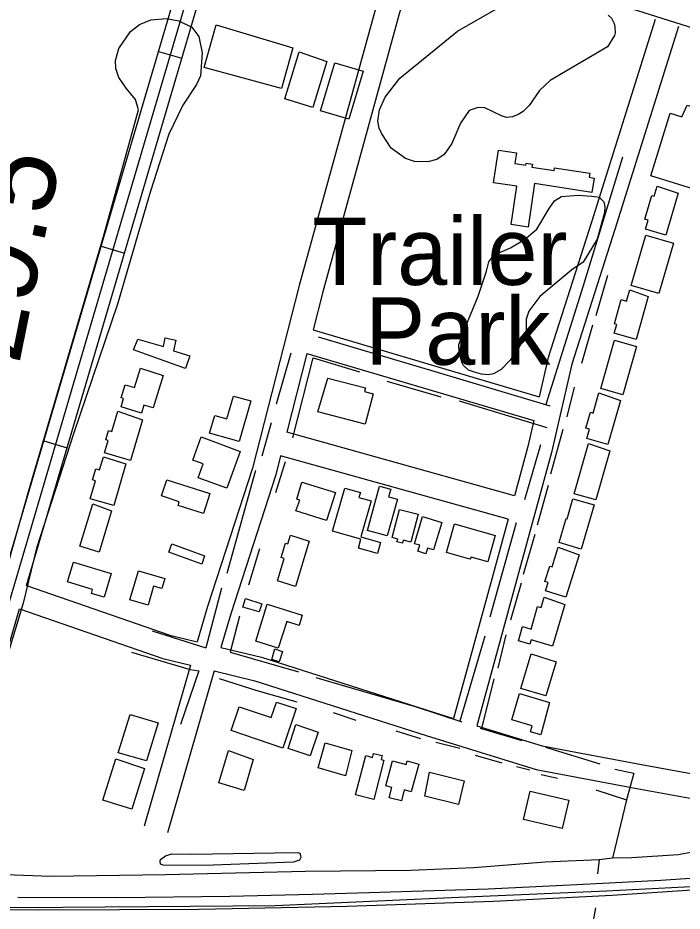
# Model space of a CAD drawing. Extents: x 3567028 to 3605064, y 510945 to 536587.
# Drawn here: x 3594340 to 3595158, y 520355 to 521455 of the extents above; entities that cross this region are included whole.
import ezdxf

# ---------------------------------------------------------------- set-up
doc = ezdxf.new("R2010")
doc.units = 0
for name, color, linetype in [('V-BLDG-OTLN', 7, 'Continuous'), ('V-RAIL-TRAK', 7, 'Continuous'), ('V-ROAD-CNTR', 7, 'Continuous'), ('V-SITE-OTLN-IDEN', 7, 'Continuous'), ('V-SITE-VEGE', 7, 'Continuous'), ('V-SURV-IDEN', 7, 'Continuous'), ('V-TOPO-SHOR', 7, 'Continuous')]:
    doc.layers.add(name, color=color, linetype=linetype)

msp = doc.modelspace()

# ---------------------------------------------------------------- linework, layer by layer
at = {"layer": 'V-BLDG-OTLN'}
for points in [[(3594569.4, 521394.1), (3594584.1, 521446.4), (3594678.5, 521418.2), (3594664.8, 521368)], [(3594720.4, 521401.3), (3594703.1, 521344.7), (3594668.9, 521355.2), (3594686.6, 521413.2)], [(3594730.4, 521399.8), (3594765.4, 521389.3), (3594747.8, 521330.3), (3594712.8, 521340.8)], [(3595202.3, 521321.4), (3595177.9, 521242.4), (3595119.4, 521260.5), (3595143.4, 521337.7), (3595157.8, 521333.2), (3595164.2, 521347.6), (3595188.9, 521339.8), (3595184.2, 521325.5)], [(3594976.4, 521251.2), (3594968.4, 521197.5), (3594947.5, 521200.6), (3594954.6, 521247.7), (3594926, 521252), (3594931.9, 521292), (3594954.2, 521288.8), (3594952.2, 521275.7), (3594965.8, 521273.6), (3594966.2, 521276.2), (3594973.8, 521275.1), (3594973.2, 521271.3), (3595000.6, 521267.1), (3595001, 521270.3), (3595044.4, 521263.9), (3595043.7, 521258.8), (3595049.8, 521257.8), (3595046.9, 521239.9)], [(3595153.1, 521239.2), (3595138.2, 521187.5), (3595112.9, 521194.8), (3595116.1, 521205.8), (3595112, 521207), (3595120.8, 521236.4), (3595123.7, 521235.5), (3595127.5, 521247.7)], [(3595095.4, 521125.5), (3595113.5, 521187.5), (3595147.5, 521177.5), (3595129.5, 521115.7)], [(3595116.1, 521111.9), (3595101.4, 521059.2), (3595074.6, 521066.7), (3595077.6, 521077.4), (3595074.7, 521078.2), (3595083, 521108.1), (3595089.7, 521106.3), (3595093.6, 521120)], [(3594487.9, 521059.3), (3594519.5, 521050.2), (3594521.5, 521061), (3594534.6, 521058.2), (3594531.8, 521045), (3594551.9, 521038.7), (3594546.3, 521023.3), (3594482.3, 521046.2)], [(3595102.1, 521050.2), (3595085.2, 520990.9), (3595058, 520998.7), (3595074.9, 521058.2)], [(3594518.9, 521014.8), (3594506.8, 520974.8), (3594495.1, 520978.3), (3594492.1, 520968.4), (3594467.1, 520976), (3594470.2, 520986.3), (3594467.2, 520987.2), (3594472.1, 521003.3), (3594483.6, 520999.8), (3594491, 521023.9)], [(3594721.7, 521011.6), (3594768.2, 520999.5), (3594766.9, 520994.8), (3594777.4, 520992.1), (3594767.6, 520954.6), (3594709.5, 520969.8)], [(3594626.8, 520983.4), (3594612.4, 520933.3), (3594576.1, 520943.7), (3594582.4, 520965.6), (3594597.5, 520961.2), (3594605.5, 520989.2)], [(3595082.2, 520983.9), (3595066.6, 520929.7), (3595040.8, 520937.2), (3595044.1, 520948.6), (3595039.6, 520949.9), (3595045.2, 520969.5), (3595048.6, 520968.5), (3595055.7, 520993.2)], [(3594493.6, 520959.9), (3594478.8, 520909.9), (3594446.6, 520919.4), (3594451.1, 520934.6), (3594448.2, 520935.5), (3594451.5, 520946.8), (3594455.6, 520945.6), (3594463.2, 520970.7)], [(3594613.8, 520921.2), (3594597.3, 520875.8), (3594561.9, 520888.7), (3594568.2, 520905.9), (3594555.5, 520910.6), (3594565.8, 520939)], [(3595069.2, 520922.1), (3595051.9, 520861.4), (3595025, 520869.1), (3595042.7, 520930.9)], [(3594473.1, 520905.8), (3594458.3, 520854.5), (3594429.1, 520863), (3594435.5, 520885.1), (3594432.1, 520886.1), (3594436, 520899.7), (3594440.6, 520898.4), (3594445.3, 520914.6)], [(3594523.3, 520886.4), (3594576.4, 520869.4), (3594568.5, 520844.8), (3594537.4, 520854.8), (3594538.7, 520859.1), (3594516.9, 520866.4)], [(3594689.6, 520883.3), (3594731, 520870.5), (3594720.3, 520836.3), (3594682.5, 520848), (3594687.1, 520861.3), (3594683.6, 520862.5)], [(3594775, 520860.3), (3594762.4, 520815.9), (3594786.7, 520809), (3594782.8, 520795.3), (3594759.5, 520801.9), (3594762.6, 520813), (3594727.7, 520822.8), (3594742.7, 520876), (3594762, 520870.6), (3594760.1, 520864.5)], [(3594785.6, 520878.3), (3594799.3, 520874.8), (3594796.6, 520865.3), (3594807.5, 520862.2), (3594794.9, 520817.1), (3594770.5, 520823.9)], [(3595049.6, 520855.3), (3595033.7, 520801), (3595006.5, 520808.9), (3595015.1, 520838.7), (3595016.5, 520838.3), (3595023.7, 520862.9)], [(3594455.5, 520848), (3594440.2, 520797.2), (3594416.4, 520804.4), (3594432.2, 520856.7)], [(3594810.1, 520849.7), (3594833, 520843.8), (3594823.8, 520809.6), (3594814.6, 520812.1), (3594813.6, 520808.2), (3594806.9, 520809.9), (3594807.8, 520813.2), (3594800.8, 520815.1)], [(3594828.3, 520807.3), (3594838.4, 520840.9), (3594862.2, 520833.8), (3594852, 520799.9), (3594844.7, 520802.1), (3594842.4, 520795.2), (3594832.6, 520798.4), (3594835, 520805.7)], [(3594896.6, 520788.6), (3594867.9, 520796.7), (3594877.7, 520831.9), (3594928, 520817.8), (3594918.9, 520785.4), (3594898.3, 520791.1)], [(3594698.7, 520810.6), (3594682.1, 520755), (3594659.7, 520761.7), (3594668, 520789.3), (3594664.1, 520790.5), (3594669.7, 520808.3), (3594672.4, 520807.5), (3594675.7, 520818)], [(3594569.9, 520792.8), (3594566.4, 520782.4), (3594525.9, 520797), (3594529.7, 520807.4)], [(3595031.2, 520793.7), (3595014.9, 520741.7), (3594990, 520749.6), (3594993.2, 520759.9), (3594989.2, 520761.1), (3594995.1, 520780), (3594998.1, 520779.1), (3595005.6, 520803.1)], [(3594401, 520760.4), (3594408.4, 520784.7), (3594454.9, 520770.7), (3594446.2, 520741.7), (3594430.5, 520746.4), (3594431.9, 520751.1)], [(3594478.1, 520738.5), (3594488.4, 520774.1), (3594521.1, 520764.6), (3594517.5, 520752.2), (3594507.2, 520755.2), (3594500.4, 520731.8)], [(3595013.6, 520732.7), (3594998.5, 520681.2), (3594972, 520689), (3594970.4, 520683.7), (3594956.4, 520687.8), (3594961.6, 520705.6), (3594972, 520702.5), (3594980.1, 520730.3), (3594984.6, 520729), (3594988.3, 520741.7)], [(3594640.4, 520733.5), (3594637.2, 520723.5), (3594617, 520729.6), (3594620.4, 520740)], [(3594671.2, 520711.8), (3594660.4, 520678.9), (3594632.9, 520687.5), (3594647.2, 520733.1), (3594690.3, 520719.5), (3594686.3, 520706.8)], [(3594666.1, 520674.8), (3594662, 520662.2), (3594652.6, 520665.1), (3594656.6, 520677.9)], [(3595002.8, 520662.1), (3594990.4, 520620.2), (3594959.6, 520629.3), (3594972.1, 520672)], [(3594994.7, 520611.9), (3594983.9, 520572.4), (3594971.3, 520575.8), (3594973.3, 520583.2), (3594948.3, 520590.6), (3594957.9, 520623.2)], [(3594682.8, 520604.7), (3594666.3, 520555.9), (3594602.5, 520577.5), (3594612.4, 520606.8), (3594651.9, 520593.4), (3594658.4, 520612.6)], [(3594463.7, 520550.1), (3594478.3, 520597.4), (3594512.9, 520586.8), (3594498.5, 520540)], [(3594709.7, 520575.6), (3594700.2, 520546.3), (3594672.8, 520555.2), (3594682.4, 520585)], [(3594751.4, 520553), (3594743.6, 520521.9), (3594709.7, 520531.5), (3594718.4, 520562.3)], [(3594629.9, 520542), (3594618.6, 520503.7), (3594587.5, 520512.9), (3594599.4, 520553.1)], [(3594768.4, 520546.6), (3594776.7, 520544.3), (3594778, 520549.4), (3594788.8, 520546.6), (3594787.6, 520541.9), (3594790.9, 520541.1), (3594778.4, 520492.7), (3594756, 520498.5)], [(3594460.7, 520542.6), (3594496.1, 520530.8), (3594480.2, 520480.5), (3594444.6, 520491.8)], [(3594833.7, 520536), (3594824.6, 520502.1), (3594815.9, 520504.4), (3594812.3, 520490.8), (3594797.4, 520494.8), (3594800.7, 520507.3), (3594793, 520509.4), (3594801.4, 520540.1), (3594818.2, 520535.5), (3594819.5, 520540.2)], [(3594841.2, 520496.6), (3594847, 520526.2), (3594889.8, 520515.6), (3594882.6, 520486.3)], [(3594971.1, 520502.9), (3595018.5, 520491.7), (3595010.3, 520456.9), (3594962.6, 520468.1)]]:
    msp.add_lwpolyline(points, close=True, dxfattribs=at)
at = {"layer": 'V-RAIL-TRAK'}
for points in [[(3594339.9, 520372.2), (3594461.8, 520371.9), (3594600.9, 520373.4), (3594702.8, 520375.9), (3594772.3, 520378), (3594919.2, 520382.4), (3595028.5, 520387.9), (3595132.1, 520393.4), (3595217.4, 520398.8), (3595260.8, 520402.1), (3595378.1, 520411.2), (3595491.8, 520421.5), (3595598.6, 520431.3), (3595718.4, 520444.5), (3595829.2, 520457.8), (3595841.3, 520459.5), (3595887.4, 520465.2), (3596037.2, 520485.6), (3596163, 520503.9), (3596309.6, 520527.1), (3596426, 520547.7), (3596556.7, 520571.5)], [(3596557.5, 520556.7), (3596410.2, 520529.8), (3596261.8, 520504.3), (3596147.6, 520486.7), (3595968.5, 520460.4), (3595837.9, 520443.8), (3595717.4, 520429.4), (3595527.4, 520409.1), (3595359, 520394.4), (3595213.7, 520383.7), (3595072.1, 520374.3), (3594925.7, 520367.1), (3594745.6, 520360.9), (3594563.4, 520357), (3594367, 520356.1), (3594235.3, 520357.2)]]:
    msp.add_lwpolyline(points, dxfattribs=at)
at = {"layer": 'V-ROAD-CNTR'}
for p, q in [((3594513.2, 521413.8), (3594542, 521405.3)), ((3594442.5, 521174), (3594471.3, 521165.5)), ((3594371.8, 520934.2), (3594400.6, 520925.7))]:
    msp.add_line(p, q, dxfattribs=at)
for points in [[(3594261.4, 520359), (3594395.2, 520360.1), (3594656.7, 520361.9), (3594864.7, 520371.5), (3595065.1, 520380.1), (3595273.1, 520390.7), (3595565.7, 520419.6), (3595779.1, 520442.4), (3595914.6, 520459.5), (3596208.4, 520503.1), (3596513.9, 520553.8), (3596802.8, 520614.7), (3597128.1, 520688.2), (3597506.6, 520779.7), (3597772.6, 520851.8), (3598096.1, 520935.2), (3598568.7, 521055.7), (3598920.8, 521144.4), (3599299, 521242.4), (3600064.8, 521437.5), (3600622.7, 521576.9), (3601076.2, 521691.5), (3601534, 521807.1)], [(3593868.7, 521507), (3594352.6, 521504.1), (3594731.7, 521496.8), (3594902.3, 521494.4), (3594982.5, 521487.7), (3595039.8, 521481.2), (3595102.1, 521464.7), (3595173.3, 521441.9), (3595236.4, 521421.8), (3595304.9, 521407.2), (3595373.3, 521399.7), (3595547.7, 521397.7), (3595838.8, 521395.9), (3595993.5, 521394.7), (3596167.7, 521391.6), (3596317.9, 521392.5), (3596445.2, 521395.6), (3596824.1, 521403.4)], [(3593075.5, 516536.6), (3593279.2, 517246.5), (3593647.5, 518510.8), (3593973.3, 519612.8), (3594189.4, 520289.5), (3594236.4, 520485.4), (3594284.3, 520636.9), (3594416.6, 521086), (3594537.9, 521497.5)], [(3594552.2, 521493.2), (3594431, 521081.8), (3594298.6, 520632.5), (3594250.9, 520481.3), (3594203.9, 520285.4), (3593987.6, 519608.4), (3593661.9, 518506.6), (3593293.6, 517242.3), (3593091.2, 516536.7)], [(3594788.3, 521495), (3594686.6, 521125.6), (3594628.8, 520900.5), (3594573.4, 520730.1), (3594560.9, 520686.9)], [(3594350.6, 520756), (3594445.3, 521077.6), (3594566.6, 521489)], [(3594817.2, 521487.1), (3594715.6, 521117.9), (3594703.5, 521070.8)], [(3595124.9, 521453.2), (3595046.6, 521203.4), (3594993.3, 521036.7), (3594982.2, 520988.5)], [(3595153.6, 521444.3), (3595075.2, 521194.3), (3595022.3, 521028.7), (3594997.3, 520920), (3594953.1, 520757.6), (3594905.4, 520583.4)], [(3594703.5, 521070.8), (3594982.2, 520988.5)], [(3594696, 521041.7), (3594671.1, 520944.7)], [(3594696, 521041.7), (3594975.5, 520959.2)], [(3594975.5, 520959.2), (3594968.1, 520927.3), (3594951.7, 520866.7)], [(3594951.7, 520866.7), (3594671.1, 520944.7)], [(3594663.6, 520915.6), (3594657.6, 520892.2), (3594602.1, 520721.3), (3594590.1, 520679.8)], [(3594943.8, 520837.7), (3594663.6, 520915.6)], [(3594943.8, 520837.7), (3594924.2, 520765.5), (3594876.7, 520592.3)], [(3594350.6, 520756), (3594527.2, 520695.1), (3594560.9, 520686.9)], [(3593106.8, 516536.8), (3593308, 517238.2), (3593676.3, 518502.4), (3594001.9, 519604), (3594218.3, 520281.4), (3594265.3, 520477.3), (3594313, 520628.1), (3594342.1, 520727.2)], [(3594342.1, 520727.2), (3594518.7, 520666.3), (3594552.6, 520658)], [(3594590.1, 520679.8), (3594640.2, 520667.7), (3594851.7, 520600), (3594876.7, 520592.3)], [(3594552.6, 520658), (3594495.4, 520459.7)], [(3594581.8, 520651), (3594524.2, 520451.4)], [(3594581.8, 520651), (3594632, 520638.8), (3594842.7, 520571.3), (3594978.5, 520529.6), (3595102.5, 520506.1), (3595215.2, 520485.6)], [(3594905.4, 520583.4), (3594985.8, 520558.7), (3595108, 520535.5), (3595222.9, 520514.7)]]:
    msp.add_lwpolyline(points, dxfattribs=at)
at = {"layer": 'V-SITE-VEGE'}
for points in [[(3595067, 521458.2), (3595071, 521454.9), (3595074.6, 521448.3), (3595075.3, 521443.9), (3595075.6, 521436.5), (3595074.9, 521433.2), (3595066.3, 521419.4), (3594995.6, 521377.8), (3594982.6, 521365.8), (3594969.6, 521347.2), (3594962.2, 521339.6), (3594956.3, 521336), (3594949, 521333.1), (3594942, 521332.5), (3594935.8, 521334.3), (3594915, 521344.4), (3594906.9, 521344.8), (3594895.9, 521340.9), (3594885.1, 521325.6), (3594874.3, 521300.4), (3594865, 521286.9), (3594856.2, 521280.8), (3594845.1, 521277.9), (3594828.3, 521278.1), (3594817.3, 521281.8), (3594799.8, 521294.8), (3594788.2, 521312.1), (3594785, 521319.1), (3594783.2, 521327.9), (3594785.6, 521341.8), (3594792.3, 521357.6), (3594810.4, 521380.9), (3594881.3, 521438.6), (3594929.6, 521466)], [(3594319.4, 520752.5), (3594353.3, 520873.2), (3594371.8, 520935.8), (3594446.4, 521188.6), (3594488.7, 521342), (3594484.8, 521354.4), (3594473.5, 521368.4), (3594464.5, 521381.7), (3594460.5, 521392.8), (3594460.3, 521402.7), (3594464.4, 521417.3), (3594478.9, 521438.4), (3594490, 521446.8), (3594503.9, 521452.5), (3594523, 521454.2), (3594538.4, 521451.5), (3594554.1, 521443.7), (3594562.8, 521432.2), (3594567, 521412), (3594565, 521383.8), (3594560.1, 521373.2), (3594543, 521347.7), (3594525.9, 521311.9), (3594503.3, 521241.7), (3594462.8, 521102.7), (3594409.1, 520944), (3594363.1, 520802.2), (3594346.4, 520734.5), (3594293.6, 520559.7)]]:
    msp.add_lwpolyline(points, dxfattribs=at)
for points in [[(3594886.6, 521031.7), (3594883.4, 521042.4), (3594883.1, 521053), (3594894.7, 521082.3), (3594907.1, 521112.2), (3594917.2, 521143.3), (3594919.9, 521154.7), (3594925.1, 521161.2), (3594930.6, 521164.8), (3594946.8, 521171.7), (3594964.1, 521182.2), (3594979.3, 521194.9), (3594994.2, 521220.4), (3595000.8, 521229.9), (3595009.7, 521235), (3595030.2, 521236.6), (3595047.1, 521235.7), (3595055.9, 521234.2), (3595061.7, 521228.6), (3595063.1, 521222.4), (3595062.7, 521215.4), (3595053.6, 521182.5), (3595036.1, 521154.1), (3595022.1, 521144.6), (3594983, 521112), (3594969.3, 521094.1), (3594966.2, 521083.9), (3594966.1, 521069.2), (3594963.5, 521060.1), (3594954.2, 521044.7), (3594946.4, 521033.4), (3594935.3, 521022.2), (3594925.7, 521016.7), (3594919.1, 521015.7), (3594911, 521016.5), (3594902.2, 521018.8), (3594894.9, 521021.4), (3594888.4, 521027.3)], [(3594515.8, 520418.6), (3594521.8, 520423.2), (3594529.7, 520425.8), (3594554.1, 520425.4), (3594655.9, 520426.7), (3594684.8, 520427.4), (3594687.3, 520426.4), (3594688, 520423.7), (3594688.4, 520421), (3594686.9, 520417.9), (3594679.3, 520415.2), (3594569.4, 520411.3), (3594518.8, 520411.7), (3594515.8, 520412.9), (3594515.1, 520416.6)]]:
    msp.add_lwpolyline(points, close=True, dxfattribs=at)
at = {"layer": 'V-TOPO-SHOR'}
for p, q in [((3595066.2, 521137.7), (3595051.9, 521088.1)), ((3595047.9, 521076.8), (3595034.1, 521029.5)), ((3594676.3, 521042.2), (3594658.2, 520979.3)), ((3594678.8, 520938), (3594703.6, 521036.6)), ((3594703.6, 521036.6), (3594760.7, 521019)), ((3594794.3, 521007.9), (3594861, 520988.4)), ((3595025.3, 521000.2), (3595016.3, 520963.6)), ((3594883.4, 520983.3), (3594991.5, 520950.7)), ((3594652, 520956.3), (3594640.6, 520915.5)), ((3595011.4, 520948), (3594996.2, 520893)), ((3594983.7, 520929.4), (3594964, 520861.4)), ((3594669.3, 520908.2), (3594657.1, 520870.1)), ((3594632.5, 520897.5), (3594597.2, 520770.9)), ((3594993, 520879.1), (3594979.7, 520830.3)), ((3594953.9, 520833.3), (3594921.4, 520717.2)), ((3594976.6, 520819), (3594962.5, 520769.8)), ((3594637.4, 520801.4), (3594624.1, 520756.6)), ((3594590.7, 520752.9), (3594571.4, 520679.3)), ((3594959.8, 520759.1), (3594946.6, 520713.6)), ((3594613.1, 520718.2), (3594601.4, 520674)), ((3594505.3, 520700.1), (3594571.4, 520679.3)), ((3594915.3, 520693.8), (3594884.2, 520588.9)), ((3594941, 520695.4), (3594931, 520654.2)), ((3594601.4, 520674), (3594685.7, 520649.6)), ((3594562.7, 520651.1), (3594540.4, 520585)), ((3594926.3, 520641.2), (3594911.2, 520579.9)), ((3594728.2, 520599.9), (3594756.2, 520590.2)), ((3594805.5, 520577.1), (3594835.8, 520567.7)), ((3594909.4, 520580.4), (3594960.9, 520565.3)), ((3594854.9, 520563), (3594884.2, 520555.6)), ((3594990, 520557.2), (3595056.7, 520536.5)), ((3594903.2, 520547), (3594935.9, 520537.9)), ((3594954, 520533.2), (3594970.5, 520528.9)), ((3594984.5, 520523.5), (3595004.8, 520518.7)), ((3595051.8, 520504.6), (3595089.7, 520492)), ((3595089.7, 520492), (3595072.5, 520420.4)), ((3595055.9, 520418.4), (3595053.8, 520401)), ((3595089.5, 520420.5), (3595073.7, 520420.6)), ((3595051.6, 520359), (3595048.6, 520343.1))]:
    msp.add_line(p, q, dxfattribs=at)
for points in [[(3595084.6, 521283.5), (3595036.2, 521125), (3594990.2, 520978.8)], [(3594709.9, 521062.3), (3594852.2, 521020.2), (3594995.2, 520977.3)], [(3594480, 520674), (3594552.4, 520652.6), (3594562.7, 520651.1)], [(3594706.8, 520643), (3594829.2, 520607), (3594886.6, 520588.1)], [(3594587.9, 520641.5), (3594634.4, 520626.8), (3594683.5, 520612.8)], [(3595075.2, 520530), (3595098.6, 520525.1), (3595089.7, 520492)], [(3595196.4, 520438.4), (3595184.1, 520432), (3595170.5, 520427.6), (3595153.7, 520424.4), (3595089.5, 520420.5)], [(3595055.9, 520418.4), (3594989.5, 520415.4), (3594901.7, 520408.4), (3594823.6, 520405.3), (3594694.4, 520403.9), (3594521.9, 520399.6), (3594380.3, 520397.6), (3594268.6, 520401.7)], [(3595073.7, 520420.6), (3595072.5, 520420.4), (3595055.9, 520418.4)]]:
    msp.add_lwpolyline(points, dxfattribs=at)

# ---------------------------------------------------------------- texts
at = {"layer": 'V-SITE-OTLN-IDEN'}
for s, p in [('Trailer', (3594702.5, 521126.2)), ('Park', (3594767.7, 521027.9))]:
    msp.add_text(s, height=83, dxfattribs=at).set_placement(p)
at = {"layer": 'V-SURV-IDEN'}
msp.add_text('3005+29.5', height=100, rotation=78.5535, dxfattribs=at).set_placement((3594266.8, 520658.8))

doc.saveas('drawing.dxf')
